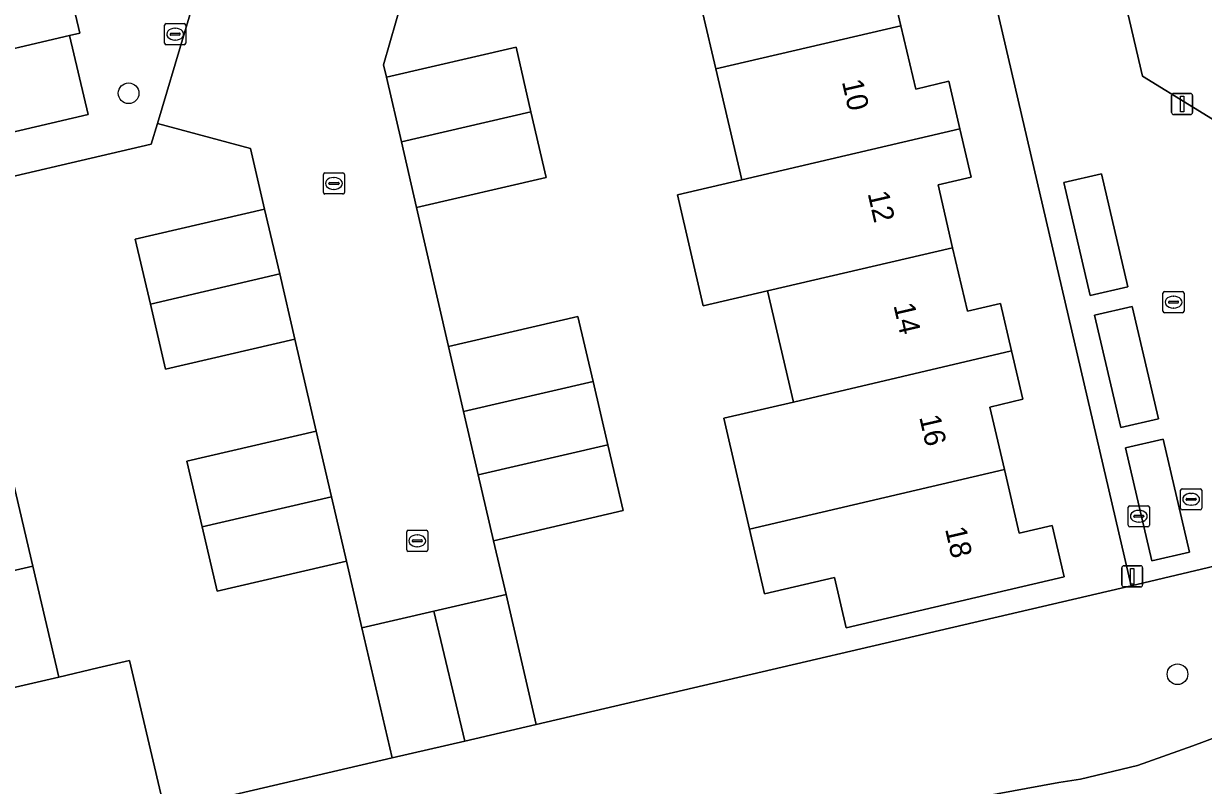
# Model space of a CAD drawing. Extents: x 158455 to 159797, y 387218 to 388672.
# Drawn here: x 159252.5 to 159308.3, y 388312.5 to 388348.6 of the extents above; entities that cross this region are included whole.
import ezdxf

# ---------------------------------------------------------------- set-up
doc = ezdxf.new("R2010")
doc.units = 0
for name, color, linetype in [('IMGEO_Boom', 7, 'Continuous'), ('IMGEO_Brandkraan', 7, 'Continuous'), ('IMGEO_Erf', 7, 'Continuous'), ('IMGEO_Groenvoorziening', 7, 'Continuous'), ('IMGEO_Kolk', 7, 'Continuous'), ('IMGEO_Lichtmast', 7, 'Continuous'), ('IMGEO_Muur', 7, 'Continuous'), ('IMGEO_Pand', 7, 'Continuous'), ('IMGEO_Pand_nummerreeks', 7, 'Continuous'), ('IMGEO_Parkeervlak_open', 7, 'Continuous'), ('IMGEO_Rijbaan_lokaal_open', 7, 'Continuous'), ('IMGEO_Rioolput', 7, 'Continuous')]:
    doc.layers.add(name, color=color, linetype=linetype)

msp = doc.modelspace()

# ---------------------------------------------------------------- linework, layer by layer
at = {"layer": 'IMGEO_Boom'}
for centre in [(159257.465, 388345.282), (159307.119, 388317.768)]:
    msp.add_circle(centre, 0.489, dxfattribs=at)
at = {"layer": 'IMGEO_Brandkraan'}
for p, q in [((159304.787, 388324.824), (159304.787, 388325.676)), ((159304.862, 388325.75), (159305.714, 388325.75)), ((159305.275, 388325.53), (159305.3, 388325.53)), ((159305.788, 388325.676), (159305.788, 388324.824)), ((159305.046, 388325.244), (159305.046, 388325.256)), ((159305.484, 388325.207), (159305.086, 388325.207)), ((159305.089, 388325.293), (159305.487, 388325.293)), ((159305.298, 388324.97), (159305.273, 388324.97)), ((159305.53, 388325.256), (159305.53, 388325.244)), ((159305.714, 388324.75), (159304.862, 388324.75))]:
    msp.add_line(p, q, dxfattribs=at)
for points in [[(159304.787, 388324.824), (159304.787, 388325.676)], [(159304.862, 388325.75), (159305.714, 388325.75)], [(159305.788, 388325.676), (159305.788, 388324.824)], [(159305.714, 388324.75), (159304.862, 388324.75)]]:
    msp.add_lwpolyline(points, dxfattribs=at)
for centre, radius, start, end in [((159304.864, 388325.674), 0.0765, 91.552, 178.448), ((159304.864, 388325.674), 0.0765, 91.552, 178.448), ((159305.712, 388325.674), 0.0765, 1.552, 88.448), ((159305.712, 388325.674), 0.0765, 1.552, 88.448), ((159305.086, 388325.253), 0.0403, 85.8775, 175.7526), ((159305.083, 388325.243), 0.0366, 178.938, 274.7102), ((159305.487, 388325.25), 0.043, 264.8664, 352.4533), ((159305.491, 388325.255), 0.0386, 1.7309, 96.639), ((159304.864, 388324.826), 0.0765, 181.552, 268.448), ((159304.864, 388324.826), 0.0765, 181.552, 268.448), ((159305.712, 388324.826), 0.0765, 271.552, 358.448), ((159305.712, 388324.826), 0.0765, 271.552, 358.448)]:
    msp.add_arc(centre, radius, start, end, dxfattribs=at)
for centre, major_axis, ratio, start_param, end_param in [((159305.274, 388325.25), (-0.387, 0.002), 0.722429, 4.712389, 7.853982), ((159305.299, 388325.25), (-0.39, 0.002), 0.717154, 1.570796, 4.712389)]:
    msp.add_ellipse(centre, major_axis=major_axis, ratio=ratio, start_param=start_param, end_param=end_param, dxfattribs=at)
at = {"layer": 'IMGEO_Erf'}
for points in [[(159318.096, 388377.642), (159299.138, 388373.211), (159305.466, 388346.084), (159310.286, 388343.123)], [(159293.332, 388351.463), (159294.027, 388348.478), (159294.725, 388345.483), (159296.292, 388345.848), (159296.818, 388343.591), (159297.349, 388341.309), (159295.781, 388340.943), (159296.474, 388337.966), (159297.174, 388334.963), (159298.741, 388335.328), (159299.265, 388333.078), (159299.798, 388330.789), (159298.23, 388330.423), (159298.921, 388327.457), (159299.623, 388324.443), (159301.19, 388324.808), (159301.757, 388322.373), (159291.433, 388319.966), (159290.878, 388322.344), (159287.565, 388321.579), (159286.859, 388324.635), (159285.642, 388329.901), (159288.94, 388330.66), (159287.714, 388335.921), (159284.67, 388335.216), (159283.445, 388340.475), (159286.487, 388341.184), (159285.262, 388346.44), (159284.036, 388351.699)]]:
    msp.add_lwpolyline(points, dxfattribs=at)
for points in [[(159293.323, 388371.845), (159265.116, 388365.249), (159263.19, 388358.509), (159266.195, 388357.618), (159269.183, 388356.732), (159272.23, 388355.828), (159270.434, 388349.77), (159269.534, 388346.629), (159269.669, 388346.044), (159275.805, 388347.466), (159276.514, 388344.406), (159277.237, 388341.29), (159271.1, 388339.868), (159272.604, 388333.281), (159278.738, 388334.711), (159279.455, 388331.636), (159280.154, 388328.639), (159280.881, 388325.518), (159274.746, 388324.088), (159275.335, 388321.543), (159276.763, 388315.386), (159304.918, 388321.956)], [(159260.225, 388327.856), (159266.346, 388329.277), (159265.333, 388333.64), (159259.212, 388332.219), (159258.499, 388335.292), (159257.784, 388338.369), (159263.905, 388339.79), (159263.237, 388342.666), (159258.827, 388343.842), (159258.538, 388342.865), (159248.789, 388340.592), (159250.471, 388333.412), (159251.702, 388328.153), (159252.935, 388322.891), (159254.166, 388317.632), (159256.01, 388318.064), (159257.513, 388318.416), (159259.178, 388311.306), (159269.935, 388313.803), (159268.508, 388319.96), (159267.774, 388323.127), (159261.653, 388321.706), (159260.947, 388324.749)]]:
    msp.add_lwpolyline(points, close=True, dxfattribs=at)
at = {"layer": 'IMGEO_Groenvoorziening'}
for points in [[(159307.841, 388314.372), (159310.977, 388315.539), (159312.544, 388316.175), (159315.729, 388317.184), (159319.002, 388317.854), (159321.995, 388318.207), (159333.165, 388320.838), (159343.858, 388323.175), (159342.071, 388330.721), (159328.704, 388327.555), (159318.347, 388325.132), (159314.646, 388324.254), (159304.918, 388321.956), (159276.763, 388315.386), (159273.375, 388314.601), (159269.935, 388313.803), (159259.178, 388311.306), (159257.674, 388310.954), (159247.069, 388308.471)], [(159267.079, 388302.271), (159281.932, 388303.456), (159282.013, 388308.765), (159294.111, 388311.28), (159301.499, 388312.635), (159302.528, 388312.804), (159305.225, 388313.449), (159307.841, 388314.372)]]:
    msp.add_lwpolyline(points, dxfattribs=at)
msp.add_lwpolyline([(159281.932, 388303.456), (159299.11, 388304.831), (159302.704, 388305.375), (159345.463, 388316.396), (159343.858, 388323.175), (159333.165, 388320.838), (159321.995, 388318.207), (159319.002, 388317.854), (159315.729, 388317.184), (159312.544, 388316.175), (159310.977, 388315.539), (159307.841, 388314.372), (159305.225, 388313.449), (159302.528, 388312.804), (159301.499, 388312.635), (159294.111, 388311.28), (159282.013, 388308.765)], close=True, dxfattribs=at)
at = {"layer": 'IMGEO_Kolk'}
for p, q in [((159266.684, 388340.585), (159266.684, 388341.437)), ((159266.759, 388341.511), (159267.611, 388341.511)), ((159267.172, 388341.291), (159267.197, 388341.291)), ((159267.685, 388341.437), (159267.685, 388340.585)), ((159267.611, 388340.511), (159266.759, 388340.511)), ((159266.943, 388341.005), (159266.943, 388341.017)), ((159267.381, 388340.968), (159266.983, 388340.968)), ((159266.986, 388341.054), (159267.384, 388341.054)), ((159267.195, 388340.731), (159267.17, 388340.731)), ((159267.427, 388341.017), (159267.427, 388341.005)), ((159306.43, 388334.963), (159306.43, 388335.815)), ((159306.505, 388335.889), (159307.357, 388335.889)), ((159306.918, 388335.669), (159306.943, 388335.669)), ((159307.431, 388335.815), (159307.431, 388334.963)), ((159306.689, 388335.383), (159306.689, 388335.395)), ((159307.127, 388335.346), (159306.729, 388335.346)), ((159306.732, 388335.432), (159307.13, 388335.432)), ((159306.941, 388335.109), (159306.916, 388335.109)), ((159307.173, 388335.395), (159307.173, 388335.383)), ((159307.357, 388334.889), (159306.505, 388334.889)), ((159270.63, 388323.66), (159270.63, 388324.512)), ((159270.705, 388324.586), (159271.557, 388324.586)), ((159271.118, 388324.366), (159271.143, 388324.366)), ((159271.631, 388324.512), (159271.631, 388323.66)), ((159270.889, 388324.08), (159270.889, 388324.092)), ((159271.327, 388324.043), (159270.929, 388324.043)), ((159270.932, 388324.129), (159271.33, 388324.129)), ((159271.141, 388323.806), (159271.116, 388323.806)), ((159271.373, 388324.092), (159271.373, 388324.08)), ((159271.557, 388323.586), (159270.705, 388323.586))]:
    msp.add_line(p, q, dxfattribs=at)
for points in [[(159266.684, 388340.585), (159266.684, 388341.437)], [(159266.759, 388341.511), (159267.611, 388341.511)], [(159267.685, 388341.437), (159267.685, 388340.585)], [(159267.611, 388340.511), (159266.759, 388340.511)], [(159306.43, 388334.963), (159306.43, 388335.815)], [(159306.505, 388335.889), (159307.357, 388335.889)], [(159307.431, 388335.815), (159307.431, 388334.963)], [(159307.357, 388334.889), (159306.505, 388334.889)], [(159270.63, 388323.66), (159270.63, 388324.512)], [(159270.705, 388324.586), (159271.557, 388324.586)], [(159271.631, 388324.512), (159271.631, 388323.66)], [(159271.557, 388323.586), (159270.705, 388323.586)]]:
    msp.add_lwpolyline(points, dxfattribs=at)
for centre, radius, start, end in [((159266.761, 388341.435), 0.0765, 91.552, 178.448), ((159266.761, 388341.435), 0.0765, 91.552, 178.448), ((159267.609, 388341.435), 0.0765, 1.552, 88.448), ((159267.609, 388341.435), 0.0765, 1.552, 88.448), ((159266.761, 388340.587), 0.0765, 181.552, 268.448), ((159266.761, 388340.587), 0.0765, 181.552, 268.448), ((159266.983, 388341.014), 0.0403, 85.8775, 175.7526), ((159266.98, 388341.004), 0.0366, 178.938, 274.7102), ((159267.384, 388341.011), 0.043, 264.8664, 352.4533), ((159267.388, 388341.016), 0.0386, 1.7309, 96.639), ((159267.609, 388340.587), 0.0765, 271.552, 358.448), ((159267.609, 388340.587), 0.0765, 271.552, 358.448), ((159306.507, 388335.813), 0.0765, 91.552, 178.448), ((159306.507, 388335.813), 0.0765, 91.552, 178.448), ((159307.355, 388335.813), 0.0765, 1.552, 88.448), ((159307.355, 388335.813), 0.0765, 1.552, 88.448), ((159306.507, 388334.965), 0.0765, 181.552, 268.448), ((159306.507, 388334.965), 0.0765, 181.552, 268.448), ((159306.729, 388335.392), 0.0403, 85.8775, 175.7526), ((159306.726, 388335.382), 0.0366, 178.938, 274.7102), ((159307.13, 388335.389), 0.043, 264.8664, 352.4533), ((159307.134, 388335.394), 0.0386, 1.7309, 96.639), ((159307.355, 388334.965), 0.0765, 271.552, 358.448), ((159307.355, 388334.965), 0.0765, 271.552, 358.448), ((159270.707, 388324.51), 0.0765, 91.552, 178.448), ((159270.707, 388324.51), 0.0765, 91.552, 178.448), ((159271.555, 388324.51), 0.0765, 1.552, 88.448), ((159271.555, 388324.51), 0.0765, 1.552, 88.448), ((159270.929, 388324.089), 0.0403, 85.8775, 175.7526), ((159270.926, 388324.079), 0.0366, 178.938, 274.7102), ((159271.33, 388324.086), 0.043, 264.8664, 352.4533), ((159271.334, 388324.091), 0.0386, 1.7309, 96.639), ((159270.707, 388323.662), 0.0765, 181.552, 268.448), ((159270.707, 388323.662), 0.0765, 181.552, 268.448), ((159271.555, 388323.662), 0.0765, 271.552, 358.448), ((159271.555, 388323.662), 0.0765, 271.552, 358.448)]:
    msp.add_arc(centre, radius, start, end, dxfattribs=at)
for centre, major_axis, ratio, start_param, end_param in [((159267.171, 388341.011), (-0.387, 0.002), 0.722429, 4.712389, 7.853982), ((159267.196, 388341.011), (-0.39, 0.002), 0.717154, 1.570796, 4.712389), ((159306.917, 388335.389), (-0.387, 0.002), 0.722429, 4.712389, 7.853982), ((159306.942, 388335.389), (-0.39, 0.002), 0.717154, 1.570796, 4.712389), ((159271.117, 388324.086), (-0.387, 0.002), 0.722429, 4.712389, 7.853982), ((159271.142, 388324.086), (-0.39, 0.002), 0.717154, 1.570796, 4.712389)]:
    msp.add_ellipse(centre, major_axis=major_axis, ratio=ratio, start_param=start_param, end_param=end_param, dxfattribs=at)
at = {"layer": 'IMGEO_Lichtmast'}
for p, q in [((159306.842, 388344.371), (159306.842, 388345.171)), ((159306.842, 388345.171), (159306.842, 388344.371)), ((159306.942, 388345.271), (159307.732, 388345.271)), ((159307.732, 388345.271), (159306.942, 388345.271)), ((159307.832, 388345.171), (159307.832, 388344.371)), ((159307.832, 388344.371), (159307.832, 388345.171)), ((159307.732, 388344.271), (159306.942, 388344.271)), ((159306.942, 388344.271), (159307.732, 388344.271)), ((159304.479, 388322.004), (159304.479, 388322.804)), ((159304.479, 388322.804), (159304.479, 388322.004)), ((159304.579, 388322.904), (159305.369, 388322.904)), ((159305.369, 388322.904), (159304.579, 388322.904)), ((159305.469, 388322.804), (159305.469, 388322.004)), ((159305.469, 388322.004), (159305.469, 388322.804)), ((159305.369, 388321.904), (159304.579, 388321.904)), ((159304.579, 388321.904), (159305.369, 388321.904))]:
    msp.add_line(p, q, dxfattribs=at)
for points in [[(159307.262, 388345.146), (159307.412, 388345.146), (159307.412, 388344.396), (159307.262, 388344.396), (159307.262, 388345.146)], [(159304.899, 388322.779), (159305.049, 388322.779), (159305.049, 388322.029), (159304.899, 388322.029), (159304.899, 388322.779)]]:
    msp.add_lwpolyline(points, dxfattribs=at)
for centre, start, end in [((159306.942, 388345.171), 90, 180), ((159306.942, 388345.171), 90, 180), ((159307.732, 388345.171), 0, 90), ((159307.732, 388345.171), 360, 90), ((159306.942, 388344.371), 180, 270), ((159306.942, 388344.371), 180, 270), ((159307.732, 388344.371), 270, 0), ((159307.732, 388344.371), 270, 0), ((159304.579, 388322.804), 90, 180), ((159304.579, 388322.804), 90, 180), ((159305.369, 388322.804), 0, 90), ((159305.369, 388322.804), 360, 90), ((159304.579, 388322.004), 180, 270), ((159304.579, 388322.004), 180, 270), ((159305.369, 388322.004), 270, 0), ((159305.369, 388322.004), 270, 0)]:
    msp.add_arc(centre, 0.1, start, end, dxfattribs=at)
at = {"layer": 'IMGEO_Muur'}
for points in [[(159248.789, 388340.592), (159258.538, 388342.865), (159258.827, 388343.842)], [(159258.827, 388343.842), (159263.237, 388342.666), (159263.905, 388339.79)], [(159271.1, 388339.868), (159272.604, 388333.281)]]:
    msp.add_lwpolyline(points, dxfattribs=at)
at = {"layer": 'IMGEO_Pand'}
for points in [[(159294.371, 388354.101), (159284.036, 388351.699), (159285.262, 388346.44), (159294.027, 388348.478), (159293.332, 388351.463), (159294.9, 388351.829)], [(159296.818, 388343.591), (159296.292, 388345.848), (159294.725, 388345.483), (159294.027, 388348.478), (159285.262, 388346.44), (159286.487, 388341.184)], [(159276.514, 388344.406), (159275.805, 388347.466), (159269.669, 388346.044), (159270.379, 388342.979)], [(159276.514, 388344.406), (159270.379, 388342.979), (159271.1, 388339.868), (159277.237, 388341.29)], [(159296.818, 388343.591), (159286.487, 388341.184), (159283.445, 388340.475), (159284.67, 388335.216), (159287.714, 388335.921), (159296.474, 388337.966), (159295.781, 388340.943), (159297.349, 388341.309)], [(159264.617, 388336.724), (159263.905, 388339.79), (159257.784, 388338.369), (159258.499, 388335.292)], [(159287.714, 388335.921), (159288.94, 388330.66), (159299.265, 388333.078), (159298.741, 388335.328), (159297.174, 388334.963), (159296.474, 388337.966)], [(159264.617, 388336.724), (159258.499, 388335.292), (159259.212, 388332.219), (159265.333, 388333.64)], [(159279.455, 388331.636), (159278.738, 388334.711), (159272.604, 388333.281), (159273.32, 388330.21)], [(159286.859, 388324.635), (159298.921, 388327.457), (159298.23, 388330.423), (159299.798, 388330.789), (159299.265, 388333.078), (159288.94, 388330.66), (159285.642, 388329.901)], [(159279.455, 388331.636), (159273.32, 388330.21), (159274.019, 388327.21), (159280.154, 388328.639)], [(159260.947, 388324.749), (159267.068, 388326.168), (159266.346, 388329.277), (159260.225, 388327.856)], [(159274.019, 388327.21), (159274.746, 388324.088), (159280.881, 388325.518), (159280.154, 388328.639)], [(159242.614, 388320.498), (159252.935, 388322.891), (159251.702, 388328.153), (159242.954, 388326.109), (159243.656, 388323.112), (159242.088, 388322.744)], [(159286.859, 388324.635), (159287.565, 388321.579), (159290.878, 388322.344), (159291.433, 388319.966), (159301.757, 388322.373), (159301.19, 388324.808), (159299.623, 388324.443), (159298.921, 388327.457)], [(159260.947, 388324.749), (159261.653, 388321.706), (159267.774, 388323.127), (159267.068, 388326.168)], [(159245.411, 388315.608), (159254.166, 388317.632), (159252.935, 388322.891), (159242.614, 388320.498), (159243.15, 388318.206), (159244.717, 388318.573)], [(159273.375, 388314.601), (159276.763, 388315.386), (159275.335, 388321.543), (159271.92, 388320.751)], [(159273.375, 388314.601), (159271.92, 388320.751), (159268.508, 388319.96), (159269.935, 388313.803)], [(159256.01, 388318.064), (159254.166, 388317.632), (159245.411, 388315.608), (159246.117, 388312.594), (159244.549, 388312.226), (159245.119, 388309.791), (159246.674, 388310.155), (159247.069, 388308.471), (159257.674, 388310.954), (159259.178, 388311.306), (159257.513, 388318.416)]]:
    msp.add_lwpolyline(points, close=True, dxfattribs=at)
at = {"layer": 'IMGEO_Parkeervlak_open'}
for points in [[(159249.686, 388346.852), (159234.985, 388343.41), (159235.862, 388339.661), (159255.549, 388344.271), (159254.672, 388348.02)], [(159302.979, 388335.701), (159304.761, 388336.115), (159303.516, 388341.472), (159301.734, 388341.058)], [(159304.433, 388329.448), (159306.214, 388329.862), (159304.976, 388335.19), (159303.194, 388334.776)], [(159305.899, 388323.136), (159307.681, 388323.55), (159306.436, 388328.907), (159304.654, 388328.493)]]:
    msp.add_lwpolyline(points, close=True, dxfattribs=at)
at = {"layer": 'IMGEO_Rijbaan_lokaal_open'}
for points in [[(159304.918, 388321.956), (159314.646, 388324.254), (159310.286, 388343.123), (159305.466, 388346.084), (159299.138, 388373.211), (159293.323, 388371.845)], [(159258.827, 388343.842), (159263.237, 388342.666), (159263.905, 388339.79), (159264.617, 388336.724), (159265.333, 388333.64), (159266.346, 388329.277), (159267.068, 388326.168), (159267.774, 388323.127), (159268.508, 388319.96), (159271.92, 388320.751), (159275.335, 388321.543), (159274.746, 388324.088), (159274.019, 388327.21), (159273.32, 388330.21), (159272.604, 388333.281), (159271.1, 388339.868), (159270.379, 388342.979), (159269.669, 388346.044), (159269.534, 388346.629), (159270.434, 388349.77), (159267.403, 388350.669), (159264.412, 388351.555), (159261.394, 388352.45)], [(159254.672, 388348.02), (159255.158, 388348.134), (159254.248, 388352.019), (159248.798, 388350.646), (159249.686, 388346.852)], [(159302.979, 388335.701), (159301.734, 388341.058), (159303.516, 388341.472), (159304.761, 388336.115)], [(159304.433, 388329.448), (159303.194, 388334.776), (159304.976, 388335.19), (159306.214, 388329.862)], [(159305.899, 388323.136), (159304.654, 388328.493), (159306.436, 388328.907), (159307.681, 388323.55)]]:
    msp.add_lwpolyline(points, close=True, dxfattribs=at)
msp.add_lwpolyline([(159248.789, 388340.592), (159258.538, 388342.865), (159258.827, 388343.842), (159261.394, 388352.45), (159263.19, 388358.509), (159265.116, 388365.249), (159258.506, 388363.737), (159258.451, 388363.954), (159257.37, 388363.679), (159257.664, 388362.523), (159257.787, 388362.039), (159255.01, 388352.211), (159254.248, 388352.019), (159255.158, 388348.134), (159254.672, 388348.02), (159255.549, 388344.271), (159235.862, 388339.661)], dxfattribs=at)
at = {"layer": 'IMGEO_Rioolput'}
for p, q in [((159259.17, 388347.655), (159259.17, 388348.507)), ((159259.245, 388348.581), (159260.097, 388348.581)), ((159259.658, 388348.361), (159259.683, 388348.361)), ((159260.171, 388348.507), (159260.171, 388347.655)), ((159259.429, 388348.075), (159259.429, 388348.087)), ((159259.867, 388348.038), (159259.469, 388348.038)), ((159259.472, 388348.124), (159259.87, 388348.124)), ((159259.681, 388347.801), (159259.656, 388347.801)), ((159259.913, 388348.087), (159259.913, 388348.075)), ((159260.097, 388347.581), (159259.245, 388347.581)), ((159307.34, 388326.554), (159308.192, 388326.554)), ((159307.265, 388325.628), (159307.265, 388326.48)), ((159307.524, 388326.048), (159307.524, 388326.06)), ((159307.962, 388326.011), (159307.564, 388326.011)), ((159307.567, 388326.097), (159307.965, 388326.097)), ((159307.753, 388326.334), (159307.778, 388326.334)), ((159308.008, 388326.06), (159308.008, 388326.048)), ((159308.266, 388326.48), (159308.266, 388325.628)), ((159308.192, 388325.554), (159307.34, 388325.554)), ((159307.776, 388325.774), (159307.751, 388325.774))]:
    msp.add_line(p, q, dxfattribs=at)
for points in [[(159259.17, 388347.655), (159259.17, 388348.507)], [(159259.245, 388348.581), (159260.097, 388348.581)], [(159260.171, 388348.507), (159260.171, 388347.655)], [(159260.097, 388347.581), (159259.245, 388347.581)], [(159307.34, 388326.554), (159308.192, 388326.554)], [(159307.265, 388325.628), (159307.265, 388326.48)], [(159308.266, 388326.48), (159308.266, 388325.628)], [(159308.192, 388325.554), (159307.34, 388325.554)]]:
    msp.add_lwpolyline(points, dxfattribs=at)
for centre, radius, start, end in [((159259.247, 388348.505), 0.0765, 91.552, 178.448), ((159259.247, 388348.505), 0.0765, 91.552, 178.448), ((159260.095, 388348.505), 0.0765, 1.552, 88.448), ((159260.095, 388348.505), 0.0765, 1.552, 88.448), ((159259.469, 388348.084), 0.0403, 85.8775, 175.7526), ((159259.466, 388348.074), 0.0366, 178.938, 274.7102), ((159259.87, 388348.081), 0.043, 264.8664, 352.4533), ((159259.874, 388348.086), 0.0386, 1.7309, 96.639), ((159259.247, 388347.657), 0.0765, 181.552, 268.448), ((159259.247, 388347.657), 0.0765, 181.552, 268.448), ((159260.095, 388347.657), 0.0765, 271.552, 358.448), ((159260.095, 388347.657), 0.0765, 271.552, 358.448), ((159307.342, 388326.478), 0.0765, 91.552, 178.448), ((159307.342, 388326.478), 0.0765, 91.552, 178.448), ((159308.19, 388326.478), 0.0765, 1.552, 88.448), ((159308.19, 388326.478), 0.0765, 1.552, 88.448), ((159307.564, 388326.057), 0.0403, 85.8775, 175.7526), ((159307.561, 388326.047), 0.0366, 178.938, 274.7102), ((159307.965, 388326.054), 0.043, 264.8664, 352.4533), ((159307.969, 388326.059), 0.0386, 1.7309, 96.639), ((159307.342, 388325.63), 0.0765, 181.552, 268.448), ((159307.342, 388325.63), 0.0765, 181.552, 268.448), ((159308.19, 388325.63), 0.0765, 271.552, 358.448), ((159308.19, 388325.63), 0.0765, 271.552, 358.448)]:
    msp.add_arc(centre, radius, start, end, dxfattribs=at)
for centre, major_axis, ratio, start_param, end_param in [((159259.657, 388348.081), (-0.387, 0.002), 0.722429, 4.712389, 7.853982), ((159259.682, 388348.081), (-0.39, 0.002), 0.717154, 1.570796, 4.712389), ((159307.752, 388326.054), (-0.387, 0.002), 0.722429, 4.712389, 7.853982), ((159307.777, 388326.054), (-0.39, 0.002), 0.717154, 1.570796, 4.712389)]:
    msp.add_ellipse(centre, major_axis=major_axis, ratio=ratio, start_param=start_param, end_param=end_param, dxfattribs=at)

# ---------------------------------------------------------------- texts
at = {"layer": 'IMGEO_Pand_nummerreeks'}
for s, p in [('10', (159291.225, 388345.832)), ('12', (159292.445, 388340.542)), ('14', (159293.667, 388335.242)), ('16', (159294.888, 388329.946)), ('18', (159296.11, 388324.647))]:
    msp.add_text(s, height=1, rotation=282.9853, dxfattribs=at).set_placement(p)

doc.saveas('drawing.dxf')
